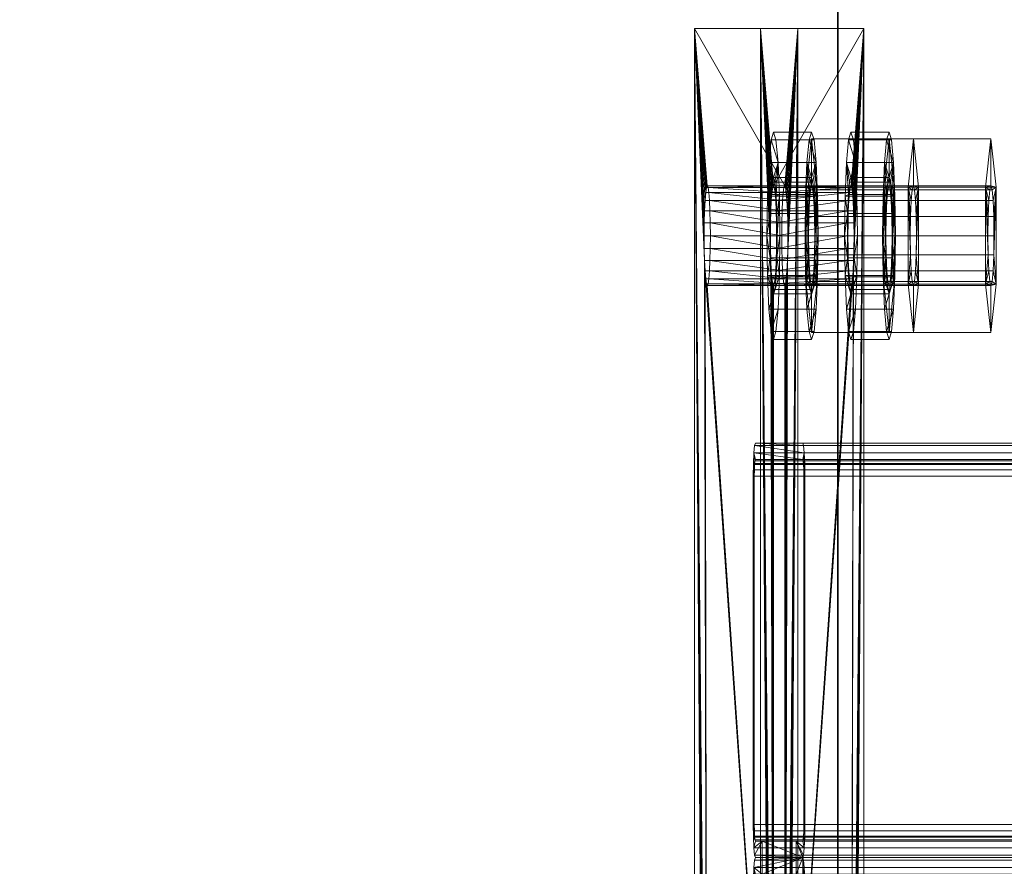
# Model space of a CAD drawing. Extents: x -0.3 to 41.3, y 0 to 17.8.
# Tile 584 of 625: x 31.047 to 31.166, y 17.134 to 17.236. Entities that reach past the tile are written whole.
import ezdxf

# ---------------------------------------------------------------- set-up
doc = ezdxf.new("R2010")
doc.units = 0
doc.header["$MEASUREMENT"] = 0
for name, color, linetype, lineweight in [('ANILHAS', 135, 'Continuous', 0), ('PLACAS_DE_BASE', 144, 'Continuous', 0), ('PORCAS', 157, 'Continuous', 0), ('VIGA_METALICA', 106, 'Continuous', 0)]:
    doc.layers.add(name, color=color, linetype=linetype, lineweight=lineweight)
doc.layers.add('P3', color=7, linetype='Continuous')
doc.layers.add('S3', color=7, linetype='Continuous')

msp = doc.modelspace()

# ---------------------------------------------------------------- linework, layer by layer
at = {"layer": 'P3', "color": 12, "true_color": 0xbd0000}
for points, invisible_edges in [([(30.99564, 16.93691, 195.60001), (31.14564, 16.93691, 195.60001), (31.14564, 17.38691, 195.60001)], 12), ([(30.99564, 16.93691, 195.60001), (31.14564, 16.93691, 195.60001), (31.14564, 17.38691, 195.60001)], 12), ([(30.99564, 16.93691, 195.60001), (31.14564, 17.38691, 195.60001), (30.99564, 17.38691, 195.60001)], 9), ([(30.99564, 16.93691, 195.60001), (31.14564, 17.38691, 195.60001), (30.99564, 17.38691, 195.60001)], 9), ([(30.99564, 16.93691, 196.55001), (31.14564, 16.93691, 196.55001), (31.14564, 17.38691, 196.55001)], 12), ([(30.99564, 16.93691, 195.60001), (31.14564, 16.93691, 195.60001), (31.14564, 17.38691, 195.60001)], 12), ([(30.99564, 16.93691, 196.55001), (31.14564, 17.38691, 196.55001), (30.99564, 17.38691, 196.55001)], 9), ([(30.99564, 16.93691, 195.60001), (31.14564, 17.38691, 195.60001), (30.99564, 17.38691, 195.60001)], 9), ([(30.99564, 16.93691, 199.8), (31.14564, 16.93691, 199.8), (31.14564, 17.38691, 199.8)], 12), ([(30.99564, 16.93691, 196.55001), (31.14564, 16.93691, 196.55001), (31.14564, 17.38691, 196.55001)], 12), ([(30.99564, 16.93691, 199.8), (31.14564, 17.38691, 199.8), (30.99564, 17.38691, 199.8)], 9), ([(30.99564, 16.93691, 196.55001), (31.14564, 17.38691, 196.55001), (30.99564, 17.38691, 196.55001)], 9)]:
    msp.add_3dface(points, dxfattribs=dict(at, invisible_edges=invisible_edges))
for points in [[(31.14564, 16.93691, 195.60001), (31.14564, 17.38691, 195.60001), (31.14564, 17.38691, 195.60001), (31.14564, 16.93691, 195.60001)], [(31.14564, 16.93691, 196.55001), (31.14564, 17.38691, 196.55001), (31.14564, 17.38691, 195.60001), (31.14564, 16.93691, 195.60001)], [(31.14564, 16.93691, 199.8), (31.14564, 17.38691, 199.8), (31.14564, 17.38691, 196.55001), (31.14564, 16.93691, 196.55001)]]:
    msp.add_3dface(points, dxfattribs=at)
at = {"layer": 'S3', "color": 253, "true_color": 0xca95bd}
for points, invisible_edges in [([(30.57064, 16.56191, 195.60001), (31.57064, 16.56191, 195.60001), (31.57064, 17.76191, 195.60001)], 12), ([(30.57064, 16.56191, 195.10001), (31.57064, 16.56191, 195.10001), (31.57064, 17.76191, 195.10001)], 12), ([(30.57064, 16.56191, 195.60001), (31.57064, 17.76191, 195.60001), (30.57064, 17.76191, 195.60001)], 9), ([(30.57064, 16.56191, 195.10001), (31.57064, 17.76191, 195.10001), (30.57064, 17.76191, 195.10001)], 9)]:
    msp.add_3dface(points, dxfattribs=dict(at, invisible_edges=invisible_edges))

# ---------------------------------------------------------------- meshes
at = {"layer": 'ANILHAS'}
mesh = msp.add_polyface(dxfattribs=at)
corners = [(31.1371, 17.20981, 199.39502), (31.13716, 17.20503, 199.39407), (31.13716, 17.21459, 199.39407), (31.13733, 17.20097, 199.39137), (31.13733, 17.21865, 199.39137), (31.13745, 17.20981, 199.38953), (31.13748, 17.20713, 199.389), (31.13748, 17.21249, 199.389), (31.13757, 17.20486, 199.38749), (31.13757, 17.21476, 199.38749), (31.13759, 17.19826, 199.38732), (31.13759, 17.22136, 199.38732), (31.13772, 17.20334, 199.38522), (31.13772, 17.21628, 199.38522), (31.13788, 17.19731, 199.38255), (31.13788, 17.20281, 199.38255), (31.13788, 17.21681, 199.38255), (31.13788, 17.22231, 199.38255), (31.13805, 17.20334, 199.37987), (31.13805, 17.21628, 199.37987), (31.13818, 17.19826, 199.37777), (31.13818, 17.22136, 199.37777), (31.13819, 17.20486, 199.37761), (31.13819, 17.21476, 199.37761), (31.13829, 17.20713, 199.37609), (31.13829, 17.21249, 199.37609), (31.13832, 17.20981, 199.37556), (31.13843, 17.20097, 199.37372), (31.13843, 17.21865, 199.37372), (31.1386, 17.20503, 199.37102), (31.1386, 17.21459, 199.37102), (31.13866, 17.20981, 199.37007), (31.1417, 17.20981, 199.39531), (31.14175, 17.20503, 199.39436), (31.14175, 17.21459, 199.39436), (31.14192, 17.20097, 199.39165), (31.14192, 17.21865, 199.39165), (31.14204, 17.20981, 199.38982), (31.14207, 17.20713, 199.38929), (31.14207, 17.21249, 199.38929), (31.14217, 17.20486, 199.38777), (31.14217, 17.21476, 199.38777), (31.14218, 17.19826, 199.3876), (31.14218, 17.22136, 199.3876), (31.14231, 17.20334, 199.38551), (31.14231, 17.21628, 199.38551), (31.14247, 17.19731, 199.38283), (31.14247, 17.20281, 199.38283), (31.14247, 17.21681, 199.38283), (31.14247, 17.22231, 199.38283), (31.14264, 17.20334, 199.38016), (31.14264, 17.21628, 199.38016), (31.14277, 17.19826, 199.37806), (31.14277, 17.22136, 199.37806), (31.14278, 17.20486, 199.37789), (31.14278, 17.21476, 199.37789), (31.14288, 17.20713, 199.37637), (31.14288, 17.21249, 199.37637), (31.14291, 17.20981, 199.37585), (31.14302, 17.20097, 199.37401), (31.14302, 17.21865, 199.37401), (31.14319, 17.20503, 199.3713), (31.14319, 17.21459, 199.3713), (31.14325, 17.20981, 199.37036)]
mesh.append_faces([[corners[k] for k in face] for face in [(17, 11, 43, 49), (11, 4, 36, 43), (4, 2, 34, 36), (2, 0, 32, 34), (0, 1, 33, 32), (1, 3, 35, 33), (3, 10, 42, 35), (10, 14, 46, 42), (14, 20, 52, 46), (20, 27, 59, 52), (27, 29, 61, 59), (29, 31, 63, 61), (31, 30, 62, 63), (30, 28, 60, 62), (28, 21, 53, 60), (21, 17, 49, 53), (16, 19, 51, 48), (19, 23, 55, 51), (23, 25, 57, 55), (25, 26, 58, 57), (26, 24, 56, 58), (24, 22, 54, 56), (22, 18, 50, 54), (18, 15, 47, 50), (15, 12, 44, 47), (12, 8, 40, 44), (8, 6, 38, 40), (6, 5, 37, 38), (5, 7, 39, 37), (7, 9, 41, 39), (9, 13, 45, 41), (13, 16, 48, 45)]])
mesh.append_faces([[corners[k] for k in face] for face in [(10, 20, 14), (21, 11, 17), (52, 42, 46), (43, 53, 49)]], dxfattribs={"vtx0": -1})
mesh.append_faces([[corners[k] for k in face] for face in [(1, 15, 3), (15, 1, 12), (12, 1, 8), (8, 1, 6), (6, 0, 5), (5, 0, 7), (7, 2, 9), (9, 4, 13), (13, 4, 16), (20, 10, 27), (27, 3, 29), (29, 24, 31), (31, 26, 30), (30, 23, 28), (28, 11, 21), (42, 59, 35), (47, 61, 50), (50, 61, 54), (54, 61, 56), (56, 63, 58), (58, 62, 57), (57, 62, 55), (55, 60, 51), (51, 60, 48), (36, 60, 43), (33, 38, 32), (32, 39, 34), (34, 41, 36)]], dxfattribs={"vtx0": -1, "vtx1": -1})
mesh.append_faces([[corners[k] for k in face] for face in [(29, 3, 15), (28, 16, 4), (35, 61, 47), (48, 60, 36)]], dxfattribs={"vtx0": -1, "vtx1": -1, "vtx2": -1})
mesh.append_faces([[corners[k] for k in face] for face in [(6, 1, 0), (7, 0, 2), (9, 2, 4), (27, 10, 3), (29, 15, 18), (29, 18, 22), (29, 22, 24), (31, 24, 26), (30, 26, 25), (30, 25, 23), (28, 23, 19), (28, 19, 16), (28, 4, 11), (42, 52, 59), (35, 59, 61), (56, 61, 63), (58, 63, 62), (55, 62, 60), (43, 60, 53), (47, 33, 35), (33, 47, 44), (33, 44, 40), (33, 40, 38), (32, 38, 37), (32, 37, 39), (34, 39, 41), (36, 41, 45), (36, 45, 48)]], dxfattribs={"vtx0": -1, "vtx2": -1})
mesh = msp.add_polyface(dxfattribs=at)
corners = [(31.14645, 17.20981, 199.24531), (31.14651, 17.20503, 199.24436), (31.14651, 17.21459, 199.24436), (31.14667, 17.20097, 199.24166), (31.14667, 17.21865, 199.24166), (31.14679, 17.20981, 199.23982), (31.14682, 17.20713, 199.23929), (31.14682, 17.21249, 199.23929), (31.14692, 17.20486, 199.23778), (31.14692, 17.21476, 199.23778), (31.14693, 17.19826, 199.23761), (31.14693, 17.22136, 199.23761), (31.14706, 17.20334, 199.23551), (31.14706, 17.21628, 199.23551), (31.14722, 17.19731, 199.23284), (31.14722, 17.20281, 199.23284), (31.14722, 17.21681, 199.23284), (31.14722, 17.22231, 199.23284), (31.14739, 17.20334, 199.23016), (31.14739, 17.21628, 199.23016), (31.14752, 17.19826, 199.22807), (31.14752, 17.22136, 199.22807), (31.14753, 17.20486, 199.2279), (31.14753, 17.21476, 199.2279), (31.14763, 17.20713, 199.22638), (31.14763, 17.21249, 199.22638), (31.14766, 17.20981, 199.22585), (31.14778, 17.20097, 199.22401), (31.14778, 17.21865, 199.22401), (31.14794, 17.20503, 199.22131), (31.14794, 17.21459, 199.22131), (31.148, 17.20981, 199.22036), (31.15104, 17.20981, 199.2456), (31.1511, 17.20503, 199.24465), (31.1511, 17.21459, 199.24465), (31.15127, 17.20097, 199.24195), (31.15127, 17.21865, 199.24195), (31.15138, 17.20981, 199.24011), (31.15141, 17.20713, 199.23958), (31.15141, 17.21249, 199.23958), (31.15151, 17.20486, 199.23806), (31.15151, 17.21476, 199.23806), (31.15152, 17.19826, 199.23789), (31.15152, 17.22136, 199.23789), (31.15165, 17.20334, 199.2358), (31.15165, 17.21628, 199.2358), (31.15182, 17.19731, 199.23312), (31.15182, 17.20281, 199.23312), (31.15182, 17.21681, 199.23312), (31.15182, 17.22231, 199.23312), (31.15198, 17.20334, 199.23045), (31.15198, 17.21628, 199.23045), (31.15211, 17.19826, 199.22835), (31.15211, 17.22136, 199.22835), (31.15212, 17.20486, 199.22818), (31.15212, 17.21476, 199.22818), (31.15222, 17.20713, 199.22667), (31.15222, 17.21249, 199.22667), (31.15225, 17.20981, 199.22614), (31.15237, 17.20097, 199.2243), (31.15237, 17.21865, 199.2243), (31.15253, 17.20503, 199.2216), (31.15253, 17.21459, 199.2216), (31.15259, 17.20981, 199.22065)]
mesh.append_faces([[corners[k] for k in face] for face in [(17, 11, 43, 49), (11, 4, 36, 43), (4, 2, 34, 36), (2, 0, 32, 34), (0, 1, 33, 32), (1, 3, 35, 33), (3, 10, 42, 35), (10, 14, 46, 42), (14, 20, 52, 46), (20, 27, 59, 52), (27, 29, 61, 59), (29, 31, 63, 61), (31, 30, 62, 63), (30, 28, 60, 62), (28, 21, 53, 60), (21, 17, 49, 53), (16, 19, 51, 48), (19, 23, 55, 51), (23, 25, 57, 55), (25, 26, 58, 57), (26, 24, 56, 58), (24, 22, 54, 56), (22, 18, 50, 54), (18, 15, 47, 50), (15, 12, 44, 47), (12, 8, 40, 44), (8, 6, 38, 40), (6, 5, 37, 38), (5, 7, 39, 37), (7, 9, 41, 39), (9, 13, 45, 41), (13, 16, 48, 45)]])
mesh.append_faces([[corners[k] for k in face] for face in [(10, 20, 14), (21, 11, 17), (52, 42, 46), (43, 53, 49)]], dxfattribs={"vtx0": -1})
mesh.append_faces([[corners[k] for k in face] for face in [(1, 15, 3), (15, 1, 12), (12, 1, 8), (8, 1, 6), (6, 0, 5), (5, 0, 7), (7, 2, 9), (9, 4, 13), (13, 4, 16), (20, 10, 27), (27, 3, 29), (29, 24, 31), (31, 26, 30), (30, 23, 28), (28, 11, 21), (42, 59, 35), (47, 61, 50), (50, 61, 54), (54, 61, 56), (56, 63, 58), (58, 62, 57), (57, 62, 55), (55, 60, 51), (51, 60, 48), (36, 60, 43), (33, 38, 32), (32, 39, 34), (34, 41, 36)]], dxfattribs={"vtx0": -1, "vtx1": -1})
mesh.append_faces([[corners[k] for k in face] for face in [(29, 3, 15), (28, 16, 4), (35, 61, 47), (48, 60, 36)]], dxfattribs={"vtx0": -1, "vtx1": -1, "vtx2": -1})
mesh.append_faces([[corners[k] for k in face] for face in [(6, 1, 0), (7, 0, 2), (9, 2, 4), (27, 10, 3), (29, 15, 18), (29, 18, 22), (29, 22, 24), (31, 24, 26), (30, 26, 25), (30, 25, 23), (28, 23, 19), (28, 19, 16), (28, 4, 11), (42, 52, 59), (35, 59, 61), (56, 61, 63), (58, 63, 62), (55, 62, 60), (43, 60, 53), (47, 33, 35), (33, 47, 44), (33, 44, 40), (33, 40, 38), (32, 38, 37), (32, 37, 39), (34, 39, 41), (36, 41, 45), (36, 45, 48)]], dxfattribs={"vtx0": -1, "vtx2": -1})
at = {"layer": 'PLACAS_DE_BASE'}
mesh = msp.add_polyface(dxfattribs=at)
corners = [(31.12953, 17.05981, 199.38804), (31.12834, 17.03481, 199.407), (31.12834, 17.23481, 199.407), (31.12954, 17.06136, 199.38784), (31.12958, 17.06281, 199.38724), (31.12964, 17.06405, 199.38629), (31.12971, 17.06501, 199.38505), (31.1298, 17.06561, 199.3836), (31.1299, 17.06581, 199.38205), (31.12964, 17.20557, 199.38629), (31.13924, 17.06581, 199.23234), (31.1408, 17.03481, 199.20739), (31.13962, 17.05981, 199.22636), (31.1408, 17.23481, 199.20739), (31.1396, 17.06136, 199.22656), (31.13957, 17.06281, 199.22716), (31.13951, 17.06405, 199.22811), (31.13943, 17.06501, 199.22935), (31.13934, 17.06561, 199.23079), (31.13915, 17.06561, 199.23389), (31.13, 17.06561, 199.3805), (31.1476, 17.05981, 199.22685), (31.14878, 17.03481, 199.20789), (31.14878, 17.23481, 199.20789), (31.14759, 17.06136, 199.22706), (31.14755, 17.06281, 199.22766), (31.14749, 17.06405, 199.22861), (31.14741, 17.06501, 199.22985), (31.14732, 17.06561, 199.23129), (31.14723, 17.06581, 199.23284), (31.14749, 17.20557, 199.22861), (31.13789, 17.06581, 199.38255), (31.13633, 17.03481, 199.4075), (31.13751, 17.05981, 199.38854), (31.13633, 17.23481, 199.4075), (31.13752, 17.06136, 199.38833), (31.13756, 17.06281, 199.38774), (31.13762, 17.06405, 199.38678), (31.1377, 17.06501, 199.38554), (31.13779, 17.06561, 199.3841), (31.13798, 17.06561, 199.381), (31.14713, 17.06561, 199.23439)]
mesh.append_faces([[corners[k] for k in face] for face in [(11, 13, 23, 22), (10, 18, 28, 29), (19, 10, 29, 41), (8, 20, 40, 31), (7, 8, 31, 39)]])
mesh.append_faces([[corners[k] for k in face] for face in [(0, 2, 3), (3, 2, 4), (4, 2, 5), (5, 2, 6), (6, 2, 7), (7, 2, 8), (11, 12, 13), (19, 8, 10), (21, 23, 24), (24, 23, 25), (25, 23, 26), (26, 23, 27), (27, 23, 28), (28, 23, 29), (32, 33, 34), (40, 29, 31)]], dxfattribs={"vtx0": -1, "vtx1": -1})
mesh.append_faces([[corners[k] for k in face] for face in [(8, 9, 10), (29, 30, 31)]], dxfattribs={"vtx0": -1, "vtx1": -1, "vtx2": -1})
mesh.append_faces([[corners[k] for k in face] for face in [(0, 1, 2), (13, 12, 14), (13, 14, 15), (13, 15, 16), (13, 16, 17), (13, 17, 18), (13, 18, 10), (19, 20, 8), (21, 22, 23), (34, 33, 35), (34, 35, 36), (34, 36, 37), (34, 37, 38), (34, 38, 39), (34, 39, 31), (40, 41, 29)]], dxfattribs={"vtx0": -1, "vtx2": -1})
mesh = msp.add_polyface(dxfattribs=at)
corners = [(31.1299, 17.06581, 199.38205), (31.12834, 17.23481, 199.407), (31.12958, 17.20681, 199.38724), (31.12964, 17.20557, 199.38629), (31.13924, 17.06581, 199.23234), (31.12971, 17.20461, 199.38505), (31.1298, 17.20401, 199.3836), (31.1299, 17.20381, 199.38205), (31.1408, 17.23481, 199.20739), (31.13957, 17.20681, 199.22716), (31.13951, 17.20557, 199.22811), (31.13943, 17.20461, 199.22935), (31.13934, 17.20401, 199.23079), (31.13924, 17.20381, 199.23234), (31.13, 17.20401, 199.3805), (31.13915, 17.20401, 199.23389), (31.13009, 17.20461, 199.37906), (31.13906, 17.20461, 199.23534), (31.14723, 17.06581, 199.23284), (31.14878, 17.23481, 199.20789), (31.14755, 17.20681, 199.22766), (31.14749, 17.20557, 199.22861), (31.13789, 17.06581, 199.38255), (31.14741, 17.20461, 199.22985), (31.14732, 17.20401, 199.23129), (31.14723, 17.20381, 199.23284), (31.13633, 17.23481, 199.4075), (31.13756, 17.20681, 199.38774), (31.13762, 17.20557, 199.38678), (31.1377, 17.20461, 199.38554), (31.13779, 17.20401, 199.3841), (31.13789, 17.20381, 199.38255), (31.14713, 17.20401, 199.23439), (31.13798, 17.20401, 199.381), (31.14704, 17.20461, 199.23584), (31.13807, 17.20461, 199.37956), (31.12834, 17.03481, 199.407), (31.13633, 17.03481, 199.4075)]
mesh.append_faces([[corners[k] for k in face] for face in [(1, 36, 37, 26), (11, 12, 24, 23), (12, 13, 25, 24), (13, 15, 32, 25), (15, 17, 34, 32), (16, 14, 33, 35), (14, 7, 31, 33), (7, 6, 30, 31), (6, 5, 29, 30)]])
mesh.append_faces([[corners[k] for k in face] for face in [(9, 4, 10), (10, 4, 11), (11, 4, 12), (12, 4, 13), (14, 13, 7), (13, 14, 15), (15, 16, 17), (27, 22, 28), (28, 22, 29), (29, 22, 30), (30, 22, 31), (32, 31, 25), (31, 32, 33), (33, 34, 35)]], dxfattribs={"vtx0": -1, "vtx1": -1})
mesh.append_faces([[corners[k] for k in face] for face in [(0, 1, 2), (8, 4, 9), (13, 4, 7), (18, 19, 20), (26, 22, 27), (31, 22, 25)]], dxfattribs={"vtx0": -1, "vtx1": -1, "vtx2": -1})
mesh.append_faces([[corners[k] for k in face] for face in [(0, 2, 3), (4, 3, 5), (4, 5, 6), (4, 6, 7), (15, 14, 16), (18, 20, 21), (22, 21, 23), (22, 23, 24), (22, 24, 25), (33, 32, 34)]], dxfattribs={"vtx0": -1, "vtx2": -1})
mesh = msp.add_polyface(dxfattribs=at)
corners = [(31.12958, 17.20681, 199.38724), (31.12834, 17.23481, 199.407), (31.12954, 17.20826, 199.38784), (31.12953, 17.20981, 199.38804), (31.12954, 17.21136, 199.38784), (31.12958, 17.21281, 199.38724), (31.12964, 17.21405, 199.38629), (31.12971, 17.21501, 199.38505), (31.1298, 17.21561, 199.3836), (31.1299, 17.21581, 199.38205), (31.13924, 17.21581, 199.23234), (31.1408, 17.23481, 199.20739), (31.13957, 17.20681, 199.22716), (31.1396, 17.20826, 199.22656), (31.13962, 17.20981, 199.22636), (31.1396, 17.21136, 199.22656), (31.13957, 17.21281, 199.22716), (31.13951, 17.21405, 199.22811), (31.13943, 17.21501, 199.22935), (31.13934, 17.21561, 199.23079), (31.13915, 17.21561, 199.23389), (31.14755, 17.20681, 199.22766), (31.14878, 17.23481, 199.20789), (31.14759, 17.20826, 199.22706), (31.1476, 17.20981, 199.22685), (31.14759, 17.21136, 199.22706), (31.14755, 17.21281, 199.22766), (31.14749, 17.21405, 199.22861), (31.14741, 17.21501, 199.22985), (31.14732, 17.21561, 199.23129), (31.14723, 17.21581, 199.23284), (31.13789, 17.21581, 199.38255), (31.13633, 17.23481, 199.4075), (31.13756, 17.20681, 199.38774), (31.13752, 17.20826, 199.38833), (31.13751, 17.20981, 199.38854), (31.13752, 17.21136, 199.38833), (31.13756, 17.21281, 199.38774), (31.13762, 17.21405, 199.38678), (31.1377, 17.21501, 199.38554), (31.13779, 17.21561, 199.3841), (31.13798, 17.21561, 199.381)]
mesh.append_faces([[corners[k] for k in face] for face in [(11, 1, 32, 22)]])
mesh.append_faces([[corners[k] for k in face] for face in [(0, 1, 2), (2, 1, 3), (3, 1, 4), (4, 1, 5), (5, 1, 6), (6, 1, 7), (7, 1, 8), (8, 1, 9), (11, 10, 1), (20, 9, 10), (21, 22, 23), (23, 22, 24), (24, 22, 25), (25, 22, 26), (26, 22, 27), (27, 22, 28), (28, 22, 29), (29, 22, 30), (32, 31, 22), (41, 30, 31)]], dxfattribs={"vtx0": -1, "vtx1": -1})
mesh.append_faces([[corners[k] for k in face] for face in [(9, 1, 10), (30, 22, 31)]], dxfattribs={"vtx0": -1, "vtx1": -1, "vtx2": -1})
mesh.append_faces([[corners[k] for k in face] for face in [(11, 12, 13), (11, 13, 14), (11, 14, 15), (11, 15, 16), (11, 16, 17), (11, 17, 18), (11, 18, 19), (11, 19, 10), (32, 33, 34), (32, 34, 35), (32, 35, 36), (32, 36, 37), (32, 37, 38), (32, 38, 39), (32, 39, 40), (32, 40, 31)]], dxfattribs={"vtx0": -1, "vtx2": -1})
mesh = msp.add_polyface(dxfattribs=at)
corners = [(31.13888, 17.21136, 199.23813), (31.13026, 17.21136, 199.37627), (31.13022, 17.21281, 199.37687), (31.13892, 17.21281, 199.23753), (31.13017, 17.21405, 199.37782), (31.13898, 17.21405, 199.23658), (31.13009, 17.21501, 199.37906), (31.13906, 17.21501, 199.23534), (31.13, 17.21561, 199.3805), (31.13915, 17.21561, 199.23389), (31.1299, 17.21581, 199.38205), (31.13826, 17.20981, 199.37656), (31.14687, 17.21136, 199.23863), (31.13825, 17.21136, 199.37677), (31.1469, 17.21281, 199.23803), (31.13821, 17.21281, 199.37736), (31.14696, 17.21405, 199.23708), (31.13815, 17.21405, 199.37832), (31.14704, 17.21501, 199.23584), (31.13807, 17.21501, 199.37956), (31.14713, 17.21561, 199.23439), (31.13798, 17.21561, 199.381), (31.14723, 17.21581, 199.23284), (31.13924, 17.21581, 199.23234), (31.13934, 17.21561, 199.23079), (31.14732, 17.21561, 199.23129), (31.13943, 17.21501, 199.22935), (31.14741, 17.21501, 199.22985), (31.13951, 17.21405, 199.22811), (31.14749, 17.21405, 199.22861), (31.13957, 17.21281, 199.22716), (31.14755, 17.21281, 199.22766), (31.1396, 17.21136, 199.22656), (31.14759, 17.21136, 199.22706), (31.13789, 17.21581, 199.38255), (31.12954, 17.21136, 199.38784), (31.12958, 17.21281, 199.38724), (31.13756, 17.21281, 199.38774), (31.13752, 17.21136, 199.38833), (31.12964, 17.21405, 199.38629), (31.13762, 17.21405, 199.38678), (31.12971, 17.21501, 199.38505), (31.1377, 17.21501, 199.38554), (31.1298, 17.21561, 199.3836), (31.13779, 17.21561, 199.3841)]
mesh.append_faces([[corners[k] for k in face] for face in [(23, 24, 25, 22), (24, 26, 27, 25), (26, 28, 29, 27), (28, 30, 31, 29), (30, 32, 33, 31), (0, 3, 14, 12), (3, 5, 16, 14), (5, 7, 18, 16), (7, 9, 20, 18), (9, 23, 22, 20), (10, 8, 21, 34), (8, 6, 19, 21), (6, 4, 17, 19), (4, 2, 15, 17), (2, 1, 13, 15), (35, 36, 37, 38), (36, 39, 40, 37), (39, 41, 42, 40), (41, 43, 44, 42), (43, 10, 34, 44)]])
mesh.append_faces([[corners[k] for k in face] for face in [(0, 2, 3), (3, 4, 5), (5, 6, 7), (7, 8, 9), (11, 12, 13), (13, 14, 15), (15, 16, 17), (17, 18, 19), (19, 20, 21)]], dxfattribs={"vtx0": -1, "vtx1": -1})
mesh.append_faces([[corners[k] for k in face] for face in [(0, 1, 2), (3, 2, 4), (5, 4, 6), (7, 6, 8), (9, 8, 10), (13, 12, 14), (15, 14, 16), (17, 16, 18), (19, 18, 20), (21, 20, 22)]], dxfattribs={"vtx0": -1, "vtx2": -1})
mesh = msp.add_polyface(dxfattribs=at)
corners = [(31.13906, 17.20461, 199.23534), (31.13009, 17.20461, 199.37906), (31.13017, 17.20557, 199.37782), (31.13898, 17.20557, 199.23658), (31.13022, 17.20681, 199.37687), (31.13892, 17.20681, 199.23753), (31.13026, 17.20826, 199.37627), (31.13888, 17.20826, 199.23813), (31.13027, 17.20981, 199.37606), (31.13887, 17.20981, 199.23833), (31.13026, 17.21136, 199.37627), (31.13888, 17.21136, 199.23813), (31.13807, 17.20461, 199.37956), (31.14704, 17.20461, 199.23584), (31.14696, 17.20557, 199.23708), (31.13815, 17.20557, 199.37832), (31.1469, 17.20681, 199.23803), (31.13821, 17.20681, 199.37736), (31.14687, 17.20826, 199.23863), (31.13825, 17.20826, 199.37677), (31.14685, 17.20981, 199.23883), (31.13826, 17.20981, 199.37656), (31.14687, 17.21136, 199.23863), (31.1396, 17.21136, 199.22656), (31.13962, 17.20981, 199.22636), (31.1476, 17.20981, 199.22685), (31.14759, 17.21136, 199.22706), (31.1396, 17.20826, 199.22656), (31.14759, 17.20826, 199.22706), (31.13957, 17.20681, 199.22716), (31.14755, 17.20681, 199.22766), (31.13951, 17.20557, 199.22811), (31.14749, 17.20557, 199.22861), (31.13943, 17.20461, 199.22935), (31.14741, 17.20461, 199.22985), (31.13825, 17.21136, 199.37677), (31.12971, 17.20461, 199.38505), (31.12964, 17.20557, 199.38629), (31.13762, 17.20557, 199.38678), (31.1377, 17.20461, 199.38554), (31.12958, 17.20681, 199.38724), (31.13756, 17.20681, 199.38774), (31.12954, 17.20826, 199.38784), (31.13752, 17.20826, 199.38833), (31.12953, 17.20981, 199.38804), (31.13751, 17.20981, 199.38854), (31.12954, 17.21136, 199.38784), (31.13752, 17.21136, 199.38833)]
mesh.append_faces([[corners[k] for k in face] for face in [(23, 24, 25, 26), (24, 27, 28, 25), (27, 29, 30, 28), (29, 31, 32, 30), (31, 33, 34, 32), (0, 3, 14, 13), (3, 5, 16, 14), (5, 7, 18, 16), (7, 9, 20, 18), (9, 11, 22, 20), (10, 8, 21, 35), (8, 6, 19, 21), (6, 4, 17, 19), (4, 2, 15, 17), (2, 1, 12, 15), (36, 37, 38, 39), (37, 40, 41, 38), (40, 42, 43, 41), (42, 44, 45, 43), (44, 46, 47, 45)]])
mesh.append_faces([[corners[k] for k in face] for face in [(0, 2, 3), (3, 4, 5), (5, 6, 7), (7, 8, 9), (9, 10, 11), (12, 14, 15), (15, 16, 17), (17, 18, 19), (19, 20, 21)]], dxfattribs={"vtx0": -1, "vtx1": -1})
mesh.append_faces([[corners[k] for k in face] for face in [(0, 1, 2), (3, 2, 4), (5, 4, 6), (7, 6, 8), (9, 8, 10), (12, 13, 14), (15, 14, 16), (17, 16, 18), (19, 18, 20), (21, 20, 22)]], dxfattribs={"vtx0": -1, "vtx2": -1})
at = {"layer": 'PORCAS'}
mesh = msp.add_polyface(dxfattribs=at)
corners = [(31.14184, 17.20397, 199.39292), (31.14184, 17.21565, 199.39292), (31.1421, 17.20981, 199.38882), (31.14213, 17.20751, 199.38836), (31.14213, 17.21211, 199.38836), (31.14221, 17.20557, 199.38706), (31.14221, 17.21405, 199.38706), (31.14233, 17.20427, 199.38513), (31.14233, 17.21535, 199.38513), (31.14247, 17.19814, 199.38283), (31.14247, 17.20381, 199.38283), (31.14247, 17.21581, 199.38283), (31.14247, 17.22149, 199.38283), (31.14262, 17.20427, 199.38054), (31.14262, 17.21535, 199.38054), (31.14274, 17.20557, 199.3786), (31.14274, 17.21405, 199.3786), (31.14282, 17.20751, 199.3773), (31.14282, 17.21211, 199.3773), (31.14285, 17.20981, 199.37684), (31.1431, 17.20397, 199.37274), (31.1431, 17.21565, 199.37274), (31.15412, 17.20397, 199.39369), (31.15412, 17.21565, 199.39369), (31.15438, 17.20981, 199.38959), (31.15441, 17.20751, 199.38913), (31.15441, 17.21211, 199.38913), (31.15449, 17.20557, 199.38783), (31.15449, 17.21405, 199.38783), (31.15461, 17.20427, 199.38589), (31.15461, 17.21535, 199.38589), (31.15475, 17.19814, 199.3836), (31.15475, 17.20381, 199.3836), (31.15475, 17.21581, 199.3836), (31.15475, 17.22149, 199.3836), (31.15489, 17.20427, 199.3813), (31.15489, 17.21535, 199.3813), (31.15501, 17.20557, 199.37937), (31.15501, 17.21405, 199.37937), (31.1551, 17.20751, 199.37807), (31.1551, 17.21211, 199.37807), (31.15512, 17.20981, 199.37761), (31.15538, 17.20397, 199.37351), (31.15538, 17.21565, 199.37351)]
mesh.append_faces([[corners[k] for k in face] for face in [(12, 1, 23, 34), (1, 0, 22, 23), (0, 9, 31, 22), (9, 20, 42, 31), (20, 21, 43, 42), (21, 12, 34, 43), (11, 14, 36, 33), (14, 16, 38, 36), (16, 18, 40, 38), (18, 19, 41, 40), (19, 17, 39, 41), (17, 15, 37, 39), (15, 13, 35, 37), (13, 10, 32, 35), (10, 7, 29, 32), (7, 5, 27, 29), (5, 3, 25, 27), (3, 2, 24, 25), (2, 4, 26, 24), (4, 6, 28, 26), (6, 8, 30, 28), (8, 11, 33, 30)]])
mesh.append_faces([[corners[k] for k in face] for face in [(0, 10, 9), (10, 0, 7), (7, 0, 5), (5, 0, 3), (3, 1, 2), (2, 1, 4), (4, 1, 6), (6, 1, 8), (8, 1, 11), (20, 17, 21), (21, 11, 12), (42, 32, 31), (32, 42, 35), (35, 42, 37), (37, 42, 39), (39, 43, 41), (41, 43, 40), (40, 43, 38), (38, 43, 36), (36, 43, 33), (22, 25, 23), (23, 33, 34)]], dxfattribs={"vtx0": -1, "vtx1": -1})
mesh.append_faces([[corners[k] for k in face] for face in [(3, 0, 1), (11, 1, 12), (10, 20, 9), (20, 10, 13), (20, 13, 15), (20, 15, 17), (21, 17, 19), (21, 19, 18), (21, 18, 16), (21, 16, 14), (21, 14, 11), (39, 42, 43), (33, 43, 34), (32, 22, 31), (22, 32, 29), (22, 29, 27), (22, 27, 25), (23, 25, 24), (23, 24, 26), (23, 26, 28), (23, 28, 30), (23, 30, 33)]], dxfattribs={"vtx0": -1, "vtx2": -1})
mesh = msp.add_polyface(dxfattribs=at)
corners = [(31.15119, 17.20397, 199.24321), (31.15119, 17.21565, 199.24321), (31.15144, 17.20981, 199.23911), (31.15147, 17.20751, 199.23865), (31.15147, 17.21211, 199.23865), (31.15155, 17.20557, 199.23735), (31.15155, 17.21405, 199.23735), (31.15167, 17.20427, 199.23542), (31.15167, 17.21535, 199.23542), (31.15182, 17.19814, 199.23312), (31.15182, 17.20381, 199.23312), (31.15182, 17.21581, 199.23312), (31.15182, 17.22149, 199.23312), (31.15196, 17.20427, 199.23083), (31.15196, 17.21535, 199.23083), (31.15208, 17.20557, 199.22889), (31.15208, 17.21405, 199.22889), (31.15216, 17.20751, 199.22759), (31.15216, 17.21211, 199.22759), (31.15219, 17.20981, 199.22713), (31.15245, 17.20397, 199.22303), (31.15245, 17.21565, 199.22303), (31.16346, 17.20397, 199.24398), (31.16346, 17.21565, 199.24398), (31.16372, 17.20981, 199.23988), (31.16375, 17.20751, 199.23942), (31.16375, 17.21211, 199.23942), (31.16383, 17.20557, 199.23812), (31.16383, 17.21405, 199.23812), (31.16395, 17.20427, 199.23618), (31.16395, 17.21535, 199.23618), (31.16409, 17.19814, 199.23389), (31.16409, 17.20381, 199.23389), (31.16409, 17.21581, 199.23389), (31.16409, 17.22149, 199.23389), (31.16423, 17.20427, 199.23159), (31.16423, 17.21535, 199.23159), (31.16436, 17.20557, 199.22966), (31.16436, 17.21405, 199.22966), (31.16444, 17.20751, 199.22836), (31.16444, 17.21211, 199.22836), (31.16447, 17.20981, 199.2279), (31.16472, 17.20397, 199.2238), (31.16472, 17.21565, 199.2238)]
mesh.append_faces([[corners[k] for k in face] for face in [(12, 1, 23, 34), (1, 0, 22, 23), (0, 9, 31, 22), (9, 20, 42, 31), (20, 21, 43, 42), (21, 12, 34, 43), (11, 14, 36, 33), (14, 16, 38, 36), (16, 18, 40, 38), (18, 19, 41, 40), (19, 17, 39, 41), (17, 15, 37, 39), (15, 13, 35, 37), (13, 10, 32, 35), (10, 7, 29, 32), (7, 5, 27, 29), (5, 3, 25, 27), (3, 2, 24, 25), (2, 4, 26, 24), (4, 6, 28, 26), (6, 8, 30, 28), (8, 11, 33, 30)]])
mesh.append_faces([[corners[k] for k in face] for face in [(0, 10, 9), (10, 0, 7), (7, 0, 5), (5, 0, 3), (3, 1, 2), (2, 1, 4), (4, 1, 6), (6, 1, 8), (8, 1, 11), (20, 17, 21), (21, 11, 12), (42, 32, 31), (32, 42, 35), (35, 42, 37), (37, 42, 39), (39, 43, 41), (41, 43, 40), (40, 43, 38), (38, 43, 36), (36, 43, 33), (22, 25, 23), (23, 33, 34)]], dxfattribs={"vtx0": -1, "vtx1": -1})
mesh.append_faces([[corners[k] for k in face] for face in [(3, 0, 1), (11, 1, 12), (10, 20, 9), (20, 10, 13), (20, 13, 15), (20, 15, 17), (21, 17, 19), (21, 19, 18), (21, 18, 16), (21, 16, 14), (21, 14, 11), (39, 42, 43), (33, 43, 34), (32, 22, 31), (22, 32, 29), (22, 29, 27), (22, 27, 25), (23, 25, 24), (23, 24, 26), (23, 26, 28), (23, 28, 30), (23, 30, 33)]], dxfattribs={"vtx0": -1, "vtx2": -1})
at = {"layer": 'VIGA_METALICA'}
mesh = msp.add_polyface(dxfattribs=at)
corners = [(31.13545, 17.08881, 199.35735), (31.13545, 17.13081, 199.35735), (31.13545, 17.13881, 199.35735), (31.13545, 17.18081, 199.35735), (31.13547, 17.08728, 199.35705), (31.13547, 17.13234, 199.35705), (31.13547, 17.13728, 199.35705), (31.13547, 17.18234, 199.35705), (31.13552, 17.08598, 199.35618), (31.13552, 17.13364, 199.35618), (31.13552, 17.13598, 199.35618), (31.13552, 17.18364, 199.35618), (31.13557, 17.08881, 199.35535), (31.13557, 17.13081, 199.35535), (31.13557, 17.13881, 199.35535), (31.13557, 17.18081, 199.35535), (31.13558, 17.08804, 199.3552), (31.13558, 17.13158, 199.3552), (31.13558, 17.13804, 199.3552), (31.13558, 17.18158, 199.3552), (31.1356, 17.08511, 199.35489), (31.1356, 17.13451, 199.35489), (31.1356, 17.13511, 199.35489), (31.1356, 17.18451, 199.35489), (31.13561, 17.0874, 199.35477), (31.13561, 17.13222, 199.35477), (31.13561, 17.1374, 199.35477), (31.13561, 17.18222, 199.35477), (31.13565, 17.08696, 199.35412), (31.13565, 17.13266, 199.35412), (31.13565, 17.13696, 199.35412), (31.13565, 17.18266, 199.35412), (31.1357, 17.08481, 199.35336), (31.1357, 17.08681, 199.35336), (31.1357, 17.13281, 199.35336), (31.1357, 17.13481, 199.35336), (31.1357, 17.13681, 199.35336), (31.1357, 17.18281, 199.35336), (31.1357, 17.18481, 199.35336), (31.13651, 17.13281, 199.34038), (31.13651, 17.13481, 199.34038), (31.13651, 17.13681, 199.34038), (31.14062, 17.13281, 199.27451), (31.14062, 17.13481, 199.27451), (31.14062, 17.13681, 199.27451), (31.14143, 17.08481, 199.26154), (31.14143, 17.08681, 199.26154), (31.14143, 17.13281, 199.26154), (31.14143, 17.13481, 199.26154), (31.14143, 17.13681, 199.26154), (31.14143, 17.18281, 199.26154), (31.14143, 17.18481, 199.26154), (31.14148, 17.08696, 199.26077), (31.14148, 17.13266, 199.26077), (31.14148, 17.13696, 199.26077), (31.14148, 17.18266, 199.26077), (31.14152, 17.08511, 199.26001), (31.14152, 17.0874, 199.26012), (31.14152, 17.13222, 199.26012), (31.14152, 17.13451, 199.26001), (31.14152, 17.13511, 199.26001), (31.14152, 17.1374, 199.26012), (31.14152, 17.18222, 199.26012), (31.14152, 17.18451, 199.26001), (31.14154, 17.08804, 199.25969), (31.14154, 17.13158, 199.25969), (31.14154, 17.13804, 199.25969), (31.14154, 17.18158, 199.25969), (31.14155, 17.08881, 199.25954), (31.14155, 17.13081, 199.25954), (31.14155, 17.13881, 199.25954), (31.14155, 17.18081, 199.25954), (31.1416, 17.08598, 199.25871), (31.1416, 17.13364, 199.25871), (31.1416, 17.13598, 199.25871), (31.1416, 17.18364, 199.25871), (31.14166, 17.08728, 199.25785), (31.14166, 17.13234, 199.25785), (31.14166, 17.13728, 199.25785), (31.14166, 17.18234, 199.25785), (31.14168, 17.08881, 199.25754), (31.14168, 17.13081, 199.25754), (31.14168, 17.13881, 199.25754), (31.14168, 17.18081, 199.25754), (34.18045, 17.08881, 199.54735), (34.18045, 17.13081, 199.54735), (34.18045, 17.13881, 199.54735), (34.18045, 17.18081, 199.54735), (34.18047, 17.08728, 199.54705), (34.18047, 17.13234, 199.54705), (34.18047, 17.13728, 199.54705), (34.18047, 17.18234, 199.54705), (34.18052, 17.08598, 199.54618), (34.18052, 17.13364, 199.54618), (34.18052, 17.13598, 199.54618), (34.18052, 17.18364, 199.54618), (34.18057, 17.08881, 199.54535), (34.18057, 17.13081, 199.54535), (34.18057, 17.13881, 199.54535), (34.18057, 17.18081, 199.54535), (34.18058, 17.08804, 199.5452), (34.18058, 17.13158, 199.5452), (34.18058, 17.13804, 199.5452), (34.18058, 17.18158, 199.5452), (34.1806, 17.08511, 199.54489), (34.1806, 17.13451, 199.54489), (34.1806, 17.13511, 199.54489), (34.1806, 17.18451, 199.54489), (34.18061, 17.0874, 199.54477), (34.18061, 17.13222, 199.54477), (34.18061, 17.1374, 199.54477), (34.18061, 17.18222, 199.54477), (34.18065, 17.08696, 199.54412), (34.18065, 17.13266, 199.54412), (34.18065, 17.13696, 199.54412), (34.18065, 17.18266, 199.54412), (34.1807, 17.08481, 199.54336), (34.1807, 17.08681, 199.54336), (34.1807, 17.13281, 199.54336), (34.1807, 17.13481, 199.54336), (34.1807, 17.13681, 199.54336), (34.1807, 17.18281, 199.54336), (34.1807, 17.18481, 199.54336), (34.18151, 17.13281, 199.53038), (34.18151, 17.13481, 199.53038), (34.18151, 17.13681, 199.53038), (34.18562, 17.13281, 199.46451), (34.18562, 17.13481, 199.46451), (34.18562, 17.13681, 199.46451), (34.18643, 17.08481, 199.45154), (34.18643, 17.08681, 199.45154), (34.18643, 17.13281, 199.45154), (34.18643, 17.13481, 199.45154), (34.18643, 17.13681, 199.45154), (34.18643, 17.18281, 199.45154), (34.18643, 17.18481, 199.45154), (34.18648, 17.08696, 199.45077), (34.18648, 17.13266, 199.45077), (34.18648, 17.13696, 199.45077), (34.18648, 17.18266, 199.45077), (34.18652, 17.08511, 199.45001), (34.18652, 17.0874, 199.45012), (34.18652, 17.13222, 199.45012), (34.18652, 17.13451, 199.45001), (34.18652, 17.13511, 199.45001), (34.18652, 17.1374, 199.45012), (34.18652, 17.18222, 199.45012), (34.18652, 17.18451, 199.45001), (34.18654, 17.08804, 199.44969), (34.18654, 17.13158, 199.44969), (34.18654, 17.13804, 199.44969), (34.18654, 17.18158, 199.44969), (34.18655, 17.08881, 199.44954), (34.18655, 17.13081, 199.44954), (34.18655, 17.13881, 199.44954), (34.18655, 17.18081, 199.44954), (34.1866, 17.08598, 199.44871), (34.1866, 17.13364, 199.44871), (34.1866, 17.13598, 199.44871), (34.1866, 17.18364, 199.44871), (34.18666, 17.08728, 199.44785), (34.18666, 17.13234, 199.44785), (34.18666, 17.13728, 199.44785), (34.18666, 17.18234, 199.44785), (34.18668, 17.08881, 199.44754), (34.18668, 17.13081, 199.44754), (34.18668, 17.13881, 199.44754), (34.18668, 17.18081, 199.44754)]
mesh.append_faces([[corners[k] for k in face] for face in [(68, 64, 148, 152), (64, 57, 141, 148), (57, 52, 136, 141), (52, 46, 130, 136), (46, 33, 117, 130), (33, 28, 112, 117), (28, 24, 108, 112), (24, 16, 100, 108), (16, 12, 96, 100), (12, 13, 97, 96), (13, 17, 101, 97), (17, 25, 109, 101), (25, 29, 113, 109), (29, 34, 118, 113), (34, 39, 123, 118), (39, 40, 124, 123), (40, 35, 119, 124), (35, 21, 105, 119), (21, 9, 93, 105), (9, 5, 89, 93), (5, 1, 85, 89), (1, 0, 84, 85), (0, 4, 88, 84), (4, 8, 92, 88), (8, 20, 104, 92), (20, 32, 116, 104), (32, 45, 129, 116), (45, 56, 140, 129), (56, 72, 156, 140), (72, 76, 160, 156), (76, 80, 164, 160), (80, 81, 165, 164), (81, 77, 161, 165), (77, 73, 157, 161), (73, 59, 143, 157), (59, 48, 132, 143), (48, 43, 127, 132), (43, 42, 126, 127), (42, 47, 131, 126), (47, 53, 137, 131), (53, 58, 142, 137), (58, 65, 149, 142), (65, 69, 153, 149), (69, 68, 152, 153), (70, 66, 150, 154), (66, 61, 145, 150), (61, 54, 138, 145), (54, 49, 133, 138), (49, 44, 128, 133), (44, 43, 127, 128), (43, 48, 132, 127), (48, 60, 144, 132), (60, 74, 158, 144), (74, 78, 162, 158), (78, 82, 166, 162), (82, 83, 167, 166), (83, 79, 163, 167), (79, 75, 159, 163), (75, 63, 147, 159), (63, 51, 135, 147), (51, 38, 122, 135), (38, 23, 107, 122), (23, 11, 95, 107), (11, 7, 91, 95), (7, 3, 87, 91), (3, 2, 86, 87), (2, 6, 90, 86), (6, 10, 94, 90), (10, 22, 106, 94), (22, 35, 119, 106), (35, 40, 124, 119), (40, 41, 125, 124), (41, 36, 120, 125), (36, 30, 114, 120), (30, 26, 110, 114), (26, 18, 102, 110), (18, 14, 98, 102), (14, 15, 99, 98), (15, 19, 103, 99), (19, 27, 111, 103), (27, 31, 115, 111), (31, 37, 121, 115), (37, 50, 134, 121), (50, 55, 139, 134), (55, 62, 146, 139), (62, 67, 151, 146), (67, 71, 155, 151), (71, 70, 154, 155)]])
mesh.append_faces([[corners[k] for k in face] for face in [(20, 45, 32), (48, 47, 42), (63, 38, 51), (140, 116, 129), (119, 118, 123), (107, 135, 122)]], dxfattribs={"vtx0": -1})
mesh.append_faces([[corners[k] for k in face] for face in [(45, 20, 56), (56, 8, 72), (33, 4, 28), (28, 4, 24), (24, 0, 16), (16, 0, 12), (12, 1, 13), (13, 5, 17), (17, 5, 25), (25, 5, 29), (29, 9, 34), (34, 9, 39), (39, 9, 48), (73, 48, 59), (59, 48, 48), (6, 36, 10), (36, 6, 30), (30, 6, 26), (26, 2, 18), (18, 2, 14), (14, 3, 15), (15, 7, 19), (19, 7, 27), (27, 7, 31), (31, 11, 37), (37, 11, 50), (44, 48, 48), (48, 44, 60), (60, 44, 74), (74, 49, 78), (78, 61, 82), (82, 71, 83), (83, 67, 79), (79, 55, 75), (75, 23, 63), (22, 48, 48), (48, 22, 41), (41, 10, 36), (72, 46, 76), (46, 72, 33), (76, 57, 80), (80, 69, 81), (81, 65, 77), (77, 53, 73), (116, 140, 104), (104, 156, 92), (130, 160, 136), (136, 160, 141), (141, 164, 148), (148, 164, 152), (152, 165, 153), (153, 161, 149), (149, 161, 142), (142, 161, 137), (137, 157, 131), (131, 157, 126), (126, 157, 119), (93, 119, 105), (105, 119, 119), (162, 133, 158), (133, 162, 138), (138, 162, 145), (145, 166, 150), (150, 166, 154), (154, 167, 155), (155, 163, 151), (151, 163, 146), (146, 163, 139), (139, 159, 134), (134, 159, 121), (125, 119, 119), (119, 125, 106), (106, 125, 94), (94, 120, 90), (90, 110, 86), (86, 99, 87), (87, 103, 91), (91, 115, 95), (95, 147, 107), (144, 119, 119), (119, 144, 128), (128, 158, 133), (92, 117, 88), (117, 92, 130), (88, 108, 84), (84, 97, 85), (85, 101, 89), (89, 113, 93)]], dxfattribs={"vtx0": -1, "vtx1": -1})
mesh.append_faces([[corners[k] for k in face] for face in [(72, 8, 33), (47, 48, 73), (75, 50, 11), (92, 156, 130), (118, 119, 93), (95, 121, 159)]], dxfattribs={"vtx0": -1, "vtx1": -1, "vtx2": -1})
mesh.append_faces([[corners[k] for k in face] for face in [(56, 20, 8), (33, 8, 4), (24, 4, 0), (12, 0, 1), (13, 1, 5), (29, 5, 9), (48, 9, 21), (48, 21, 48), (26, 6, 2), (14, 2, 3), (15, 3, 7), (31, 7, 11), (74, 44, 49), (78, 49, 54), (78, 54, 61), (82, 61, 66), (82, 66, 70), (82, 70, 71), (83, 71, 67), (79, 67, 62), (79, 62, 55), (75, 55, 50), (75, 11, 23), (63, 23, 38), (41, 22, 10), (76, 46, 52), (76, 52, 57), (80, 57, 64), (80, 64, 68), (80, 68, 69), (81, 69, 65), (77, 65, 58), (77, 58, 53), (73, 53, 47), (104, 140, 156), (130, 156, 160), (141, 160, 164), (152, 164, 165), (153, 165, 161), (137, 161, 157), (119, 157, 143), (119, 143, 119), (145, 162, 166), (154, 166, 167), (155, 167, 163), (139, 163, 159), (94, 125, 120), (90, 120, 114), (90, 114, 110), (86, 110, 102), (86, 102, 98), (86, 98, 99), (87, 99, 103), (91, 103, 111), (91, 111, 115), (95, 115, 121), (95, 159, 147), (107, 147, 135), (128, 144, 158), (88, 117, 112), (88, 112, 108), (84, 108, 100), (84, 100, 96), (84, 96, 97), (85, 97, 101), (89, 101, 109), (89, 109, 113), (93, 113, 118)]], dxfattribs={"vtx0": -1, "vtx2": -1})

doc.saveas('drawing.dxf')
